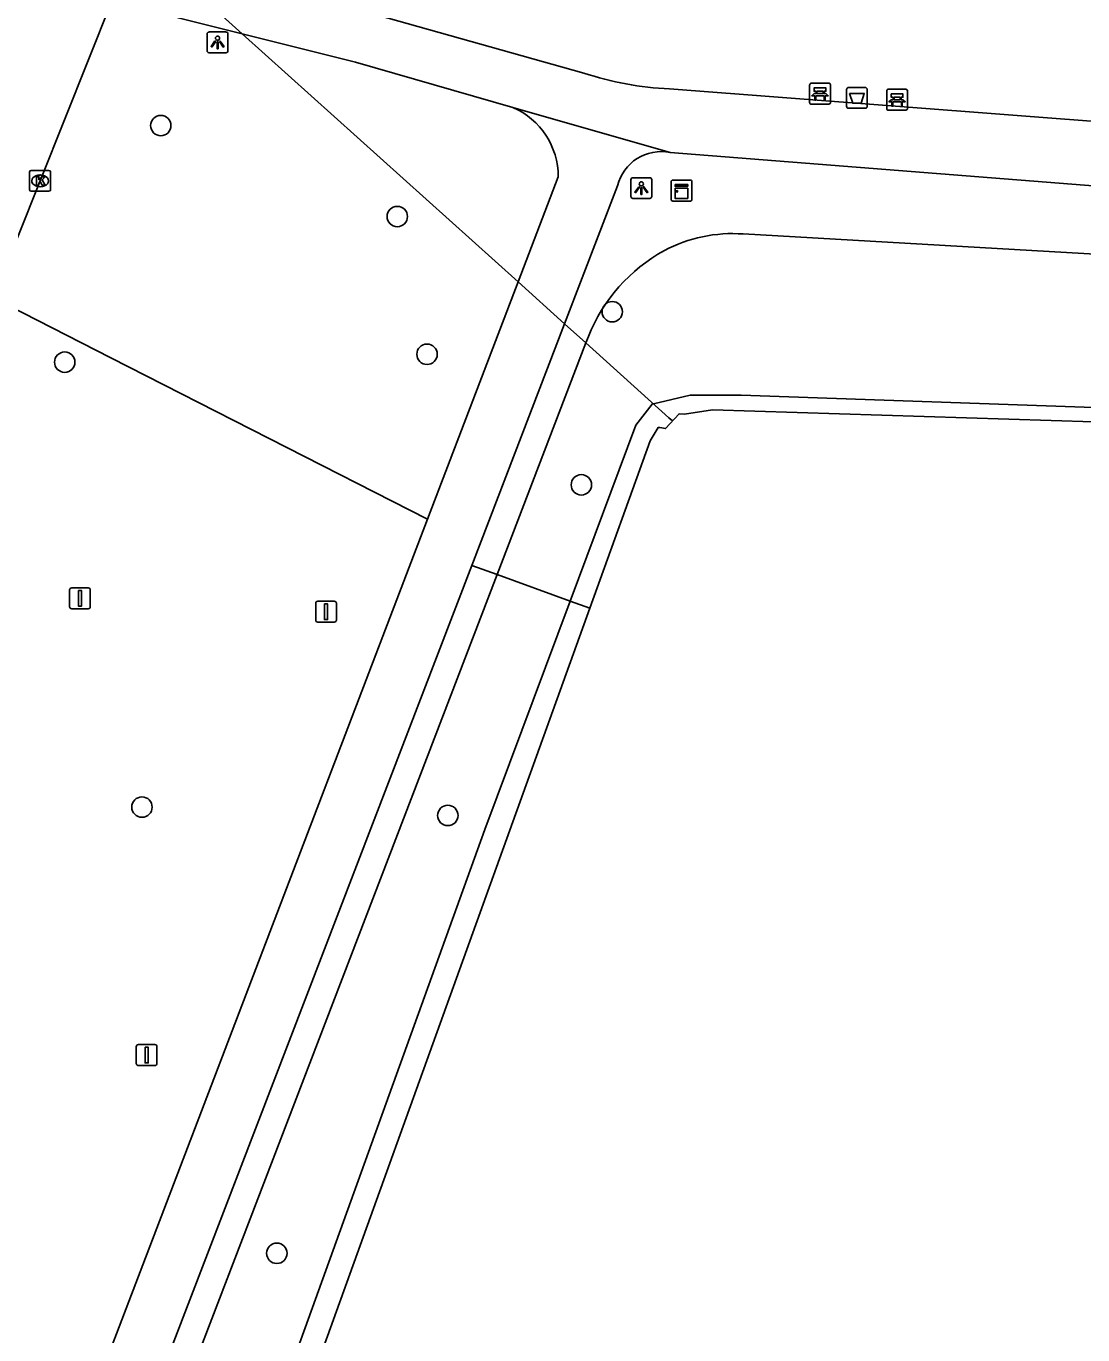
# Model space of a CAD drawing. Extents: x 162812 to 163818, y 381639 to 382470.
# Drawn here: x 163117.8 to 163168.5, y 381902.2 to 381964.9 of the extents above; entities that cross this region are included whole.
import ezdxf

# ---------------------------------------------------------------- set-up
doc = ezdxf.new("R2010")
doc.units = 0
for name, color, linetype in [('IMGEO_Afsluitpaal', 7, 'Continuous'), ('IMGEO_Afvalbak', 7, 'Continuous'), ('IMGEO_Bank', 7, 'Continuous'), ('IMGEO_Boom', 7, 'Continuous'), ('IMGEO_Damwand', 7, 'Continuous'), ('IMGEO_Duiker', 7, 'Continuous'), ('IMGEO_Fietspad_gesloten', 7, 'Continuous'), ('IMGEO_Groenvoorziening', 7, 'Continuous'), ('IMGEO_Kast', 7, 'Continuous'), ('IMGEO_Kolk', 7, 'Continuous'), ('IMGEO_Lichtpunt', 7, 'Continuous'), ('IMGEO_Loofbos', 7, 'Continuous'), ('IMGEO_Meer_plas_ven_vijver', 7, 'Continuous'), ('IMGEO_Oever', 7, 'Continuous'), ('IMGEO_Voetpad_gesloten', 7, 'Continuous')]:
    doc.layers.add(name, color=color, linetype=linetype)

msp = doc.modelspace()

# ---------------------------------------------------------------- linework, layer by layer
at = {"layer": 'IMGEO_Afsluitpaal'}
for p, q in [((163119.888, 381937.124), (163119.888, 381937.924)), ((163119.888, 381937.924), (163119.888, 381937.124)), ((163119.988, 381938.024), (163120.778, 381938.024)), ((163120.778, 381938.024), (163119.988, 381938.024)), ((163120.878, 381937.924), (163120.878, 381937.124)), ((163120.878, 381937.124), (163120.878, 381937.924)), ((163120.778, 381937.024), (163119.988, 381937.024)), ((163119.988, 381937.024), (163120.778, 381937.024)), ((163131.681, 381936.484), (163131.681, 381937.284)), ((163131.681, 381937.284), (163131.681, 381936.484)), ((163131.781, 381937.384), (163132.571, 381937.384)), ((163132.571, 381937.384), (163131.781, 381937.384)), ((163132.671, 381937.284), (163132.671, 381936.484)), ((163132.671, 381936.484), (163132.671, 381937.284)), ((163132.571, 381936.384), (163131.781, 381936.384)), ((163131.781, 381936.384), (163132.571, 381936.384)), ((163123.083, 381915.23), (163123.083, 381916.03)), ((163123.083, 381916.03), (163123.083, 381915.23)), ((163123.183, 381916.13), (163123.973, 381916.13)), ((163123.973, 381916.13), (163123.183, 381916.13)), ((163124.073, 381916.03), (163124.073, 381915.23)), ((163124.073, 381915.23), (163124.073, 381916.03)), ((163123.973, 381915.13), (163123.183, 381915.13)), ((163123.183, 381915.13), (163123.973, 381915.13))]:
    msp.add_line(p, q, dxfattribs=at)
for points in [[(163120.308, 381937.899), (163120.458, 381937.899), (163120.458, 381937.149), (163120.308, 381937.149), (163120.308, 381937.899)], [(163132.101, 381937.259), (163132.251, 381937.259), (163132.251, 381936.509), (163132.101, 381936.509), (163132.101, 381937.259)], [(163123.503, 381916.005), (163123.653, 381916.005), (163123.653, 381915.255), (163123.503, 381915.255), (163123.503, 381916.005)]]:
    msp.add_lwpolyline(points, dxfattribs=at)
for centre, start, end in [((163119.988, 381937.924), 90, 180), ((163119.988, 381937.924), 90, 180), ((163120.778, 381937.924), 0, 90), ((163120.778, 381937.924), 360, 90), ((163119.988, 381937.124), 180, 270), ((163119.988, 381937.124), 180, 270), ((163120.778, 381937.124), 270, 0), ((163120.778, 381937.124), 270, 0), ((163131.781, 381937.284), 90, 180), ((163131.781, 381937.284), 90, 180), ((163132.571, 381937.284), 0, 90), ((163132.571, 381937.284), 360, 90), ((163131.781, 381936.484), 180, 270), ((163131.781, 381936.484), 180, 270), ((163132.571, 381936.484), 270, 0), ((163132.571, 381936.484), 270, 0), ((163123.183, 381916.03), 90, 180), ((163123.183, 381916.03), 90, 180), ((163123.973, 381916.03), 0, 90), ((163123.973, 381916.03), 360, 90), ((163123.183, 381915.23), 180, 270), ((163123.183, 381915.23), 180, 270), ((163123.973, 381915.23), 270, 0), ((163123.973, 381915.23), 270, 0)]:
    msp.add_arc(centre, 0.1, start, end, dxfattribs=at)
at = {"layer": 'IMGEO_Afvalbak'}
for p, q in [((163157.227, 381962.013), (163158.017, 381962.013)), ((163158.017, 381962.013), (163157.227, 381962.013)), ((163157.127, 381961.113), (163157.127, 381961.913)), ((163157.127, 381961.913), (163157.127, 381961.113)), ((163158.117, 381961.913), (163158.117, 381961.113)), ((163158.117, 381961.113), (163158.117, 381961.913)), ((163158.017, 381961.013), (163157.227, 381961.013)), ((163157.227, 381961.013), (163158.017, 381961.013))]:
    msp.add_line(p, q, dxfattribs=at)
msp.add_lwpolyline([(163157.27, 381961.727), (163157.974, 381961.727), (163157.825, 381961.257), (163157.419, 381961.257), (163157.27, 381961.727)], dxfattribs=at)
for centre, start, end in [((163157.227, 381961.913), 90, 180), ((163157.227, 381961.913), 90, 180), ((163158.017, 381961.913), 0, 90), ((163158.017, 381961.913), 360, 90), ((163157.227, 381961.113), 180, 270), ((163157.227, 381961.113), 180, 270), ((163158.017, 381961.113), 270, 0), ((163158.017, 381961.113), 270, 0)]:
    msp.add_arc(centre, 0.1, start, end, dxfattribs=at)
at = {"layer": 'IMGEO_Bank'}
for p, q in [((163155.354, 381961.29), (163155.354, 381962.131)), ((163155.354, 381962.131), (163155.354, 381961.29)), ((163155.429, 381962.215), (163156.27, 381962.215)), ((163156.27, 381962.215), (163155.429, 381962.215)), ((163156.354, 381962.14), (163156.354, 381961.299)), ((163156.354, 381961.299), (163156.354, 381962.14)), ((163156.051, 381961.613), (163155.658, 381961.613)), ((163155.663, 381961.721), (163155.663, 381961.827)), ((163155.707, 381961.827), (163155.707, 381961.721)), ((163155.995, 381961.833), (163155.713, 381961.833)), ((163155.713, 381961.715), (163155.995, 381961.715)), ((163156.001, 381961.721), (163156.001, 381961.827)), ((163156.045, 381961.827), (163156.045, 381961.721)), ((163159.049, 381961.001), (163159.049, 381961.842)), ((163159.049, 381961.842), (163159.049, 381961.001)), ((163159.124, 381961.926), (163159.965, 381961.926)), ((163159.965, 381961.926), (163159.124, 381961.926)), ((163159.358, 381961.432), (163159.358, 381961.538)), ((163159.402, 381961.538), (163159.402, 381961.432)), ((163159.69, 381961.544), (163159.408, 381961.544)), ((163159.408, 381961.426), (163159.69, 381961.426)), ((163159.696, 381961.432), (163159.696, 381961.538)), ((163159.74, 381961.538), (163159.74, 381961.432)), ((163160.049, 381961.851), (163160.049, 381961.01)), ((163160.049, 381961.01), (163160.049, 381961.851)), ((163156.279, 381961.215), (163155.438, 381961.215)), ((163155.438, 381961.215), (163156.279, 381961.215)), ((163159.974, 381960.926), (163159.133, 381960.926)), ((163159.133, 381960.926), (163159.974, 381960.926)), ((163159.746, 381961.324), (163159.353, 381961.324))]:
    msp.add_line(p, q, dxfattribs=at)
for points in [[(163155.657, 381961.833), (163155.571, 381961.833), (163155.571, 381961.994), (163156.134, 381961.994), (163156.134, 381961.833), (163156.051, 381961.833)], [(163155.601, 381961.613), (163155.459, 381961.613), (163155.571, 381961.715), (163155.657, 381961.715)], [(163155.651, 381961.606), (163155.651, 381961.399), (163155.608, 381961.399), (163155.608, 381961.606)], [(163156.051, 381961.715), (163156.134, 381961.715), (163156.246, 381961.613), (163156.107, 381961.613)], [(163156.101, 381961.606), (163156.101, 381961.399), (163156.057, 381961.399), (163156.057, 381961.606)], [(163159.296, 381961.324), (163159.154, 381961.324), (163159.266, 381961.426), (163159.352, 381961.426)], [(163159.352, 381961.544), (163159.266, 381961.544), (163159.266, 381961.705), (163159.829, 381961.705), (163159.829, 381961.544), (163159.746, 381961.544)], [(163159.746, 381961.426), (163159.829, 381961.426), (163159.941, 381961.324), (163159.802, 381961.324)], [(163159.346, 381961.317), (163159.346, 381961.11), (163159.303, 381961.11), (163159.303, 381961.317)], [(163159.796, 381961.317), (163159.796, 381961.11), (163159.752, 381961.11), (163159.752, 381961.317)]]:
    msp.add_lwpolyline(points, dxfattribs=at)
for centre, radius, start, end in [((163155.432, 381962.137), 0.0779, 92.4484, 184.28452), ((163155.432, 381962.137), 0.0779, 92.4484, 184.28452), ((163156.276, 381962.137), 0.0779, 2.4484, 94.28452), ((163156.276, 381962.137), 0.0779, 2.4484, 94.28452), ((163155.601, 381961.606), 0.00671, 2.89567, 87.10433), ((163155.658, 381961.606), 0.00671, 92.89567, 177.10433), ((163155.656, 381961.826), 0.00671, 2.89567, 87.10433), ((163155.656, 381961.722), 0.00671, 272.89567, 357.10433), ((163155.713, 381961.826), 0.00671, 92.89567, 177.10433), ((163155.713, 381961.722), 0.00671, 182.89567, 267.10433), ((163155.995, 381961.826), 0.00671, 2.89567, 87.10433), ((163155.995, 381961.722), 0.00671, 272.89567, 357.10433), ((163156.052, 381961.826), 0.00671, 92.89567, 177.10433), ((163156.052, 381961.722), 0.00671, 182.89567, 267.10433), ((163156.05, 381961.606), 0.00671, 2.89567, 87.10433), ((163156.107, 381961.606), 0.00671, 92.89567, 177.10433), ((163159.127, 381961.848), 0.0779, 92.4484, 184.28452), ((163159.127, 381961.848), 0.0779, 92.4484, 184.28452), ((163159.351, 381961.537), 0.00671, 2.89567, 87.10433), ((163159.351, 381961.433), 0.00671, 272.89567, 357.10433), ((163159.408, 381961.537), 0.00671, 92.89567, 177.10433), ((163159.408, 381961.433), 0.00671, 182.89567, 267.10433), ((163159.69, 381961.537), 0.00671, 2.89567, 87.10433), ((163159.69, 381961.433), 0.00671, 272.89567, 357.10433), ((163159.747, 381961.537), 0.00671, 92.89567, 177.10433), ((163159.747, 381961.433), 0.00671, 182.89567, 267.10433), ((163159.971, 381961.848), 0.0779, 2.4484, 94.28452), ((163159.971, 381961.848), 0.0779, 2.4484, 94.28452), ((163155.432, 381961.293), 0.0779, 182.4484, 274.28452), ((163155.432, 381961.293), 0.0779, 182.4484, 274.28452), ((163156.276, 381961.293), 0.0779, 272.4484, 4.28452), ((163156.276, 381961.293), 0.0779, 272.4484, 4.28452), ((163159.127, 381961.004), 0.0779, 182.4484, 274.28452), ((163159.127, 381961.004), 0.0779, 182.4484, 274.28452), ((163159.296, 381961.317), 0.00671, 2.89567, 87.10433), ((163159.353, 381961.317), 0.00671, 92.89567, 177.10433), ((163159.745, 381961.317), 0.00671, 2.89567, 87.10433), ((163159.802, 381961.317), 0.00671, 92.89567, 177.10433), ((163159.971, 381961.004), 0.0779, 272.4484, 4.28452), ((163159.971, 381961.004), 0.0779, 272.4484, 4.28452)]:
    msp.add_arc(centre, radius, start, end, dxfattribs=at)
at = {"layer": 'IMGEO_Boom'}
for centre in [(163124.256, 381960.184), (163135.592, 381955.825), (163145.894, 381951.263), (163137.016, 381949.222), (163119.651, 381948.845), (163144.414, 381942.964), (163123.354, 381927.518), (163138.014, 381927.116), (163129.817, 381906.128)]:
    msp.add_circle(centre, 0.489, dxfattribs=at)
at = {"layer": 'IMGEO_Damwand'}
msp.add_lwpolyline([(163148.45, 381945.664), (163149.1, 381946.375)], dxfattribs=at)
at = {"layer": 'IMGEO_Duiker'}
msp.add_lwpolyline([(163148.781, 381946.026), (163148.61, 381946.179), (163144.629, 381949.763), (163143.611, 381950.679), (163141.378, 381952.689), (163128.16, 381964.586), (163124.319, 381968.044), (163123.111, 381969.13), (163122.736, 381969.468), (163120.198, 381971.297), (163118.709, 381972.38), (163116.57, 381973.935), (163098.789, 381986.862), (163095.264, 381989.424), (163095.091, 381989.55)], dxfattribs=at)
at = {"layer": 'IMGEO_Fietspad_gesloten'}
msp.add_lwpolyline([(163121.916, 381966.144), (163116.224, 381951.922)], dxfattribs=at)
at = {"layer": 'IMGEO_Groenvoorziening'}
for points in [[(163152.171, 381954.991), (163178.182, 381953.501), (163181.36, 381952.757), (163186.481, 381949.766), (163189.606, 381947.131), (163226.313, 381913.527)], [(163140.373, 381938.66), (163144.629, 381949.763), (163144.749, 381950.075)], [(163221.136, 381909.426), (163185.733, 381942.588), (163183.575, 381944.725), (163181.112, 381945.966), (163178.118, 381946.346), (163152.081, 381947.261), (163149.627, 381947.261), (163147.865, 381946.85), (163147.802, 381946.835), (163147.032, 381945.822), (163143.885, 381937.393)], [(163139.164, 381939.097), (163140.373, 381938.66)], [(163118.505, 381885.299), (163120.318, 381885.794), (163125.514, 381899.898), (163140.373, 381938.66)], [(163140.373, 381938.66), (163143.885, 381937.393)], [(163143.885, 381937.393), (163139.794, 381926.44), (163126.235, 381888.858), (163125.757, 381887.533), (163126.114, 381885.413), (163127.268, 381883.708)]]:
    msp.add_lwpolyline(points, dxfattribs=at)
for centre, radius, start, end in [((163151.674, 381947.964), 7.044, 85.95766, 117.7738), ((163152.35, 381947.028), 8.189, 118.9047, 158.15517)]:
    msp.add_arc(centre, radius, start, end, dxfattribs=at)
at = {"layer": 'IMGEO_Kast'}
for p, q in [((163148.715, 381956.643), (163148.715, 381957.484)), ((163148.715, 381957.484), (163148.715, 381956.643)), ((163148.79, 381957.568), (163149.631, 381957.568)), ((163149.631, 381957.568), (163148.79, 381957.568)), ((163149.715, 381957.493), (163149.715, 381956.652)), ((163149.715, 381956.652), (163149.715, 381957.493)), ((163149.64, 381956.568), (163148.799, 381956.568)), ((163148.799, 381956.568), (163149.64, 381956.568))]:
    msp.add_line(p, q, dxfattribs=at)
for points in [[(163148.91, 381957.358), (163149.51, 381957.358), (163149.51, 381957.273), (163148.91, 381957.273), (163148.91, 381957.358)], [(163148.91, 381957.183), (163149.51, 381957.183), (163149.51, 381956.694), (163148.91, 381956.694), (163148.91, 381957.183)]]:
    msp.add_lwpolyline(points, dxfattribs=at)
msp.add_circle((163148.994, 381957.032), 0.0377, dxfattribs=at)
for centre, start, end in [((163148.793, 381957.49), 92.4484, 184.28452), ((163148.793, 381957.49), 92.4484, 184.28452), ((163149.637, 381957.49), 2.4484, 94.28452), ((163149.637, 381957.49), 2.4484, 94.28452), ((163148.793, 381956.646), 182.4484, 274.28452), ((163148.793, 381956.646), 182.4484, 274.28452), ((163149.637, 381956.646), 272.4484, 4.28452), ((163149.637, 381956.646), 272.4484, 4.28452)]:
    msp.add_arc(centre, 0.0779, start, end, dxfattribs=at)
at = {"layer": 'IMGEO_Kolk'}
for p, q in [((163117.97, 381957.11), (163117.97, 381957.962)), ((163118.045, 381958.036), (163118.897, 381958.036)), ((163118.458, 381957.816), (163118.483, 381957.816)), ((163118.971, 381957.962), (163118.971, 381957.11)), ((163118.897, 381957.036), (163118.045, 381957.036)), ((163118.481, 381957.256), (163118.456, 381957.256))]:
    msp.add_line(p, q, dxfattribs=at)
for points in [[(163117.97, 381957.11), (163117.97, 381957.962)], [(163118.045, 381958.036), (163118.897, 381958.036)], [(163118.291, 381957.736), (163118.414, 381957.736), (163118.414, 381957.585), (163118.544, 381957.736), (163118.708, 381957.736), (163118.562, 381957.585), (163118.715, 381957.336), (163118.563, 381957.336), (163118.478, 381957.5), (163118.414, 381957.433), (163118.414, 381957.336), (163118.291, 381957.336), (163118.291, 381957.736)], [(163118.971, 381957.962), (163118.971, 381957.11)], [(163118.897, 381957.036), (163118.045, 381957.036)]]:
    msp.add_lwpolyline(points, dxfattribs=at)
for centre, start, end in [((163118.047, 381957.96), 91.55205, 178.44795), ((163118.047, 381957.96), 91.55205, 178.44795), ((163118.895, 381957.96), 1.55205, 88.44795), ((163118.895, 381957.96), 1.55205, 88.44795), ((163118.047, 381957.112), 181.55205, 268.44795), ((163118.047, 381957.112), 181.55205, 268.44795), ((163118.895, 381957.112), 271.55205, 358.44795), ((163118.895, 381957.112), 271.55205, 358.44795)]:
    msp.add_arc(centre, 0.0765, start, end, dxfattribs=at)
for centre, major_axis, ratio, start_param, end_param in [((163118.457, 381957.536), (-0.387, 0.002), 0.722429, 4.712389, 7.853982), ((163118.482, 381957.536), (-0.39, 0.002), 0.717154, 1.570796, 4.712389)]:
    msp.add_ellipse(centre, major_axis=major_axis, ratio=ratio, start_param=start_param, end_param=end_param, dxfattribs=at)
at = {"layer": 'IMGEO_Lichtpunt'}
for p, q in [((163126.477, 381964.576), (163126.477, 381963.769)), ((163126.477, 381964.576), (163126.477, 381963.769)), ((163127.379, 381964.671), (163126.571, 381964.671)), ((163127.379, 381964.671), (163126.571, 381964.671)), ((163127.473, 381963.769), (163127.473, 381964.576)), ((163127.473, 381963.769), (163127.473, 381964.576)), ((163126.571, 381963.675), (163127.379, 381963.675)), ((163126.571, 381963.675), (163127.379, 381963.675)), ((163146.79, 381957.592), (163146.79, 381956.785)), ((163146.79, 381957.592), (163146.79, 381956.785)), ((163147.692, 381957.687), (163146.884, 381957.687)), ((163147.692, 381957.687), (163146.884, 381957.687)), ((163147.786, 381956.785), (163147.786, 381957.592)), ((163147.786, 381956.785), (163147.786, 381957.592)), ((163146.884, 381956.691), (163147.692, 381956.691)), ((163146.884, 381956.691), (163147.692, 381956.691))]:
    msp.add_line(p, q, dxfattribs=at)
for points in [[(163126.851, 381964.24), (163126.89, 381964.212), (163126.702, 381963.95), (163126.664, 381963.977), (163126.851, 381964.24)], [(163126.953, 381964.192), (163127, 381964.192), (163127, 381963.87), (163126.953, 381963.87), (163126.953, 381964.192)], [(163127.063, 381964.212), (163127.101, 381964.239), (163127.288, 381963.977), (163127.249, 381963.949), (163127.063, 381964.212)], [(163147.164, 381957.256), (163147.203, 381957.228), (163147.015, 381956.966), (163146.977, 381956.993), (163147.164, 381957.256)], [(163147.266, 381957.208), (163147.313, 381957.208), (163147.313, 381956.886), (163147.266, 381956.886), (163147.266, 381957.208)], [(163147.376, 381957.228), (163147.414, 381957.255), (163147.601, 381956.993), (163147.562, 381956.965), (163147.376, 381957.228)]]:
    msp.add_lwpolyline(points, dxfattribs=at)
for centre in [(163126.976, 381964.374), (163147.289, 381957.39)]:
    msp.add_circle(centre, 0.0994, dxfattribs=at)
for centre, start, end in [((163126.571, 381964.576), 90, 180), ((163126.571, 381964.576), 90, 180), ((163127.379, 381964.576), 0, 90), ((163127.379, 381964.576), 0, 90), ((163126.571, 381963.769), 180, 270), ((163126.571, 381963.769), 180, 270), ((163127.379, 381963.769), 270, 0), ((163127.379, 381963.769), 270, 360), ((163146.884, 381957.592), 90, 180), ((163146.884, 381957.592), 90, 180), ((163147.692, 381957.592), 0, 90), ((163147.692, 381957.592), 0, 90), ((163146.884, 381956.785), 180, 270), ((163146.884, 381956.785), 180, 270), ((163147.692, 381956.785), 270, 0), ((163147.692, 381956.785), 270, 360)]:
    msp.add_arc(centre, 0.0946, start, end, dxfattribs=at)
at = {"layer": 'IMGEO_Loofbos'}
msp.add_lwpolyline([(163137.039, 381941.324), (163121.865, 381949.05), (163116.224, 381951.922)], dxfattribs=at)
at = {"layer": 'IMGEO_Meer_plas_ven_vijver'}
for points in [[(163144.825, 381937.054), (163147.714, 381945.069), (163148.095, 381945.71), (163148.174, 381945.714), (163148.45, 381945.664), (163149.1, 381946.375), (163149.353, 381946.35), (163150.697, 381946.553), (163177.081, 381945.727)], [(163127.312, 381887.704), (163127.421, 381888.768), (163143.549, 381933.513), (163144.825, 381937.054)]]:
    msp.add_lwpolyline(points, dxfattribs=at)
at = {"layer": 'IMGEO_Oever'}
msp.add_lwpolyline([(163143.885, 381937.393), (163144.825, 381937.054)], dxfattribs=at)
at = {"layer": 'IMGEO_Voetpad_gesloten'}
for points in [[(163144.532, 381962.703), (163134.127, 381965.619), (163124.319, 381968.044), (163122.824, 381968.413)], [(163121.916, 381966.144), (163128.16, 381964.586), (163133.587, 381963.232), (163141.132, 381961.053)], [(163175.922, 381959.854), (163148.641, 381961.949)], [(163148.676, 381958.887), (163141.132, 381961.053)], [(163148.676, 381958.887), (163178.255, 381956.56)], [(163143.303, 381957.732), (163141.378, 381952.689), (163137.039, 381941.324)], [(163139.164, 381939.097), (163143.611, 381950.679), (163146.146, 381957.289)], [(163137.039, 381941.324), (163117.64, 381890.509), (163115.517, 381885.092)], [(163118.505, 381885.299), (163139.164, 381939.097)]]:
    msp.add_lwpolyline(points, dxfattribs=at)
for centre, radius, start, end in [((163149.262, 381976.909), 14.973, 251.58256, 267.62129), ((163139.714, 381957.756), 3.589, 359.61709, 66.7297), ((163148.225, 381956.8), 2.136, 77.80226, 166.75244)]:
    msp.add_arc(centre, radius, start, end, dxfattribs=at)

doc.saveas('drawing.dxf')
